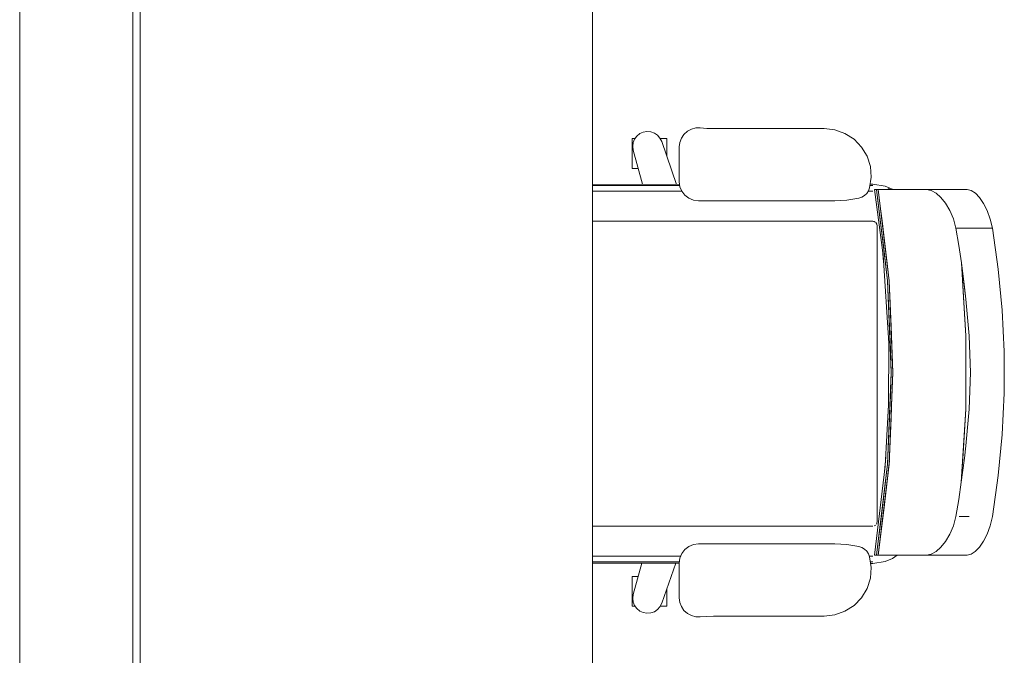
# Model space of a CAD drawing. Header units: millimetres. Extents: x 2 to 902, y -447 to 199.
# Tile 1035 of 1056: x 78.2 to 80.82, y 170.52 to 172.2. Entities that reach past the tile are written whole.
import ezdxf

# ---------------------------------------------------------------- set-up
doc = ezdxf.new("R2010")
doc.units = ezdxf.units.MM
doc.header["$MEASUREMENT"] = 0
for name, color, linetype, lineweight in [('IFC-Elemento de mobília-Contorno', 152, 'Continuous', 5), ('IFC-Laje-Contorno', 134, 'Continuous', 5), ('IFC-Parede padrão-Contorno', 44, 'Continuous', 5)]:
    doc.layers.add(name, color=color, linetype=linetype, lineweight=lineweight)

msp = doc.modelspace()

# ---------------------------------------------------------------- linework, layer by layer
at = {"layer": 'IFC-Elemento de mobília-Contorno', "color": 7, "lineweight": 5}
for p, q in [((79.9863, 171.9134), (79.998, 171.9165)), ((79.9863, 171.9134), (79.998, 171.9165)), ((79.998, 171.9165), (80.0101, 171.9167)), ((79.998, 171.9165), (80.0101, 171.9167)), ((80.0101, 171.9167), (80.0277, 171.9154)), ((80.0101, 171.9167), (80.0277, 171.9154)), ((80.0277, 171.9154), (80.0454, 171.9149)), ((80.0277, 171.9154), (80.0454, 171.9149)), ((80.0454, 171.9149), (80.3385, 171.9149)), ((80.0454, 171.9149), (80.3385, 171.9149)), ((80.3385, 171.9149), (80.367, 171.9117)), ((80.3385, 171.9149), (80.367, 171.9117)), ((79.8291, 171.8884), (79.8306, 171.8884)), ((79.8291, 171.8091), (79.8291, 171.8884)), ((79.8291, 171.8884), (79.8306, 171.8884)), ((79.8291, 171.8091), (79.8291, 171.8884)), ((79.8306, 171.8884), (79.8352, 171.8884)), ((79.8306, 171.8884), (79.8352, 171.8884)), ((79.8352, 171.8884), (79.8368, 171.8884)), ((79.8352, 171.8884), (79.8368, 171.8884)), ((79.8356, 171.8868), (79.8416, 171.8949)), ((79.8356, 171.8868), (79.8416, 171.8949)), ((79.8416, 171.8949), (79.8494, 171.9013)), ((79.8416, 171.8949), (79.8494, 171.9013)), ((79.8494, 171.9013), (79.8586, 171.9055)), ((79.8494, 171.9013), (79.8586, 171.9055)), ((79.8586, 171.9055), (79.8685, 171.9072)), ((79.8586, 171.9055), (79.8685, 171.9072)), ((79.8685, 171.9072), (79.8786, 171.9063)), ((79.8685, 171.9072), (79.8786, 171.9063)), ((79.8786, 171.9063), (79.8881, 171.903)), ((79.8786, 171.9063), (79.8881, 171.903)), ((79.8881, 171.903), (79.8964, 171.8973)), ((79.8881, 171.903), (79.8964, 171.8973)), ((79.8964, 171.8973), (79.9031, 171.8897)), ((79.8964, 171.8973), (79.9031, 171.8897)), ((79.9031, 171.8897), (79.9076, 171.8807)), ((79.9031, 171.8897), (79.9076, 171.8807)), ((79.9037, 171.8884), (79.9073, 171.8884)), ((79.9037, 171.8884), (79.9073, 171.8884)), ((79.9073, 171.8884), (79.9146, 171.8884)), ((79.9073, 171.8884), (79.9146, 171.8884)), ((79.9146, 171.8884), (79.9192, 171.8884)), ((79.9146, 171.8884), (79.9192, 171.8884)), ((79.9192, 171.8884), (79.9208, 171.8884)), ((79.9192, 171.8884), (79.9208, 171.8884)), ((79.9208, 171.8426), (79.9208, 171.8884)), ((79.9208, 171.8426), (79.9208, 171.8884)), ((79.9557, 171.8782), (79.9599, 171.8895)), ((79.9557, 171.8782), (79.9599, 171.8895)), ((79.9599, 171.8895), (79.9667, 171.8995)), ((79.9599, 171.8895), (79.9667, 171.8995)), ((79.9667, 171.8995), (79.9757, 171.9077)), ((79.9667, 171.8995), (79.9757, 171.9077)), ((79.9757, 171.9077), (79.9863, 171.9134)), ((79.9757, 171.9077), (79.9863, 171.9134)), ((80.367, 171.9117), (80.394, 171.902)), ((80.367, 171.9117), (80.394, 171.902)), ((80.394, 171.902), (80.4181, 171.8864)), ((80.394, 171.902), (80.4181, 171.8864)), ((79.8307, 171.8674), (79.8319, 171.8774)), ((79.8307, 171.8674), (79.8319, 171.8774)), ((79.8307, 171.8674), (79.8321, 171.8574)), ((79.8307, 171.8674), (79.8321, 171.8574)), ((79.8319, 171.8774), (79.8356, 171.8868)), ((79.8319, 171.8774), (79.8356, 171.8868)), ((79.9076, 171.8807), (79.9471, 171.7666)), ((79.9076, 171.8807), (79.9471, 171.7666)), ((79.9542, 171.8662), (79.9557, 171.8782)), ((79.9542, 171.8662), (79.9557, 171.8782)), ((79.9542, 171.7737), (79.9542, 171.8662)), ((79.9542, 171.7737), (79.9542, 171.8662)), ((80.4181, 171.8864), (80.438, 171.8658)), ((80.4181, 171.8864), (80.438, 171.8658)), ((80.438, 171.8658), (80.4527, 171.8412)), ((80.438, 171.8658), (80.4527, 171.8412)), ((79.8321, 171.8574), (79.8566, 171.7668)), ((79.8321, 171.8574), (79.8566, 171.7668)), ((80.4527, 171.8412), (80.4614, 171.8139)), ((80.4527, 171.8412), (80.4614, 171.8139)), ((80.4614, 171.8139), (80.4637, 171.7854)), ((80.4614, 171.8139), (80.4637, 171.7854)), ((79.8291, 171.8091), (79.8306, 171.8091)), ((79.8291, 171.8091), (79.8306, 171.8091)), ((79.8306, 171.8091), (79.8352, 171.8091)), ((79.8306, 171.8091), (79.8352, 171.8091)), ((79.8352, 171.8091), (79.8425, 171.8091)), ((79.8352, 171.8091), (79.8425, 171.8091)), ((79.8425, 171.8091), (79.8451, 171.8091)), ((79.8425, 171.8091), (79.8451, 171.8091)), ((80.4594, 171.757), (80.4637, 171.7854)), ((80.4594, 171.757), (80.4637, 171.7854)), ((79.7238, 171.7673), (79.9552, 171.7665)), ((79.7238, 171.7673), (79.9552, 171.7665)), ((79.7238, 171.7638), (79.9555, 171.7638)), ((79.9542, 171.7737), (79.956, 171.7605)), ((79.9542, 171.7737), (79.956, 171.7605)), ((79.956, 171.7605), (79.961, 171.7483)), ((79.956, 171.7605), (79.961, 171.7483)), ((80.4605, 171.7638), (80.4682, 171.7638)), ((80.461, 171.7674), (80.4682, 171.7674)), ((80.461, 171.7674), (80.4682, 171.7674)), ((80.4682, 171.7674), (80.5009, 171.7622)), ((80.4682, 171.7674), (80.5009, 171.7622)), ((80.5009, 171.7622), (80.5216, 171.7526)), ((80.5009, 171.7622), (80.5216, 171.7526)), ((79.7238, 171.7483), (79.9201, 171.7483)), ((79.8489, 171.7483), (79.961, 171.7483)), ((79.9201, 171.7483), (79.961, 171.7483)), ((79.961, 171.7483), (79.9691, 171.7377)), ((79.961, 171.7483), (79.9691, 171.7377)), ((79.9691, 171.7377), (79.9796, 171.7297)), ((79.9691, 171.7377), (79.9796, 171.7297)), ((80.4308, 171.7297), (80.4387, 171.7324)), ((80.4308, 171.7297), (80.4387, 171.7324)), ((80.4387, 171.7324), (80.4458, 171.7367)), ((80.4387, 171.7324), (80.4458, 171.7367)), ((80.4458, 171.7367), (80.4518, 171.7424)), ((80.4458, 171.7367), (80.4518, 171.7424)), ((80.4518, 171.7424), (80.4564, 171.7493)), ((80.4518, 171.7424), (80.4564, 171.7493)), ((80.4557, 171.7483), (80.4682, 171.7483)), ((80.4564, 171.7493), (80.4594, 171.757)), ((80.4564, 171.7493), (80.4594, 171.757)), ((80.472, 171.7526), (80.4734, 171.7526)), ((80.472, 171.7526), (80.4951, 171.5787)), ((80.472, 171.7526), (80.4951, 171.5787)), ((80.472, 171.7526), (80.4734, 171.7526)), ((80.4734, 171.7526), (80.4781, 171.7526)), ((80.4734, 171.7526), (80.4781, 171.7526)), ((80.4781, 171.7526), (80.4815, 171.7526)), ((80.4781, 171.7526), (80.4834, 171.7086)), ((80.4781, 171.7526), (80.4815, 171.7526)), ((80.4781, 171.7526), (80.4887, 171.6647)), ((80.4781, 171.7526), (80.4928, 171.6299)), ((80.4815, 171.7526), (80.4819, 171.7526)), ((80.4815, 171.7526), (80.4819, 171.7526)), ((80.4819, 171.7526), (80.4825, 171.7526)), ((80.4819, 171.7526), (80.4878, 171.7086)), ((80.4819, 171.7526), (80.4878, 171.7086)), ((80.4819, 171.7526), (80.4825, 171.7526)), ((80.4825, 171.7526), (80.4836, 171.7526)), ((80.4825, 171.7526), (80.5114, 171.5108)), ((80.4825, 171.7526), (80.4878, 171.7086)), ((80.4825, 171.7526), (80.4836, 171.7526)), ((80.4836, 171.7526), (80.4905, 171.7526)), ((80.4836, 171.7526), (80.4905, 171.7526)), ((80.4905, 171.7526), (80.5032, 171.7526)), ((80.4905, 171.7526), (80.5032, 171.7526)), ((80.5032, 171.7526), (80.5217, 171.7526)), ((80.5032, 171.7526), (80.5217, 171.7526)), ((80.5089, 171.7557), (80.5135, 171.7526)), ((80.5089, 171.7557), (80.5135, 171.7526)), ((80.5216, 171.7526), (80.5459, 171.7526)), ((80.5216, 171.7526), (80.5459, 171.7526)), ((80.5459, 171.7526), (80.5756, 171.7526)), ((80.5459, 171.7526), (80.5756, 171.7526)), ((80.5756, 171.7526), (80.6107, 171.7526)), ((80.5756, 171.7526), (80.6107, 171.7526)), ((80.6107, 171.7526), (80.6229, 171.7502)), ((80.6107, 171.7526), (80.7187, 171.7526)), ((80.6107, 171.7526), (80.6229, 171.7502)), ((80.6107, 171.7526), (80.7187, 171.7526)), ((80.6229, 171.7502), (80.6357, 171.7432)), ((80.6229, 171.7502), (80.6357, 171.7432)), ((80.6357, 171.7432), (80.6486, 171.7319)), ((80.6357, 171.7432), (80.6486, 171.7319)), ((80.6486, 171.7319), (80.661, 171.7166)), ((80.6486, 171.7319), (80.661, 171.7166)), ((80.7187, 171.7526), (80.729, 171.7501)), ((80.7187, 171.7526), (80.729, 171.7501)), ((80.729, 171.7501), (80.74, 171.743)), ((80.729, 171.7501), (80.74, 171.743)), ((80.74, 171.743), (80.751, 171.7315)), ((80.74, 171.743), (80.751, 171.7315)), ((80.751, 171.7315), (80.7617, 171.716)), ((80.751, 171.7315), (80.7617, 171.716)), ((79.9796, 171.7297), (79.9919, 171.7246)), ((79.9796, 171.7297), (79.9919, 171.7246)), ((79.9919, 171.7246), (80.005, 171.7229)), ((79.9919, 171.7246), (80.005, 171.7229)), ((80.005, 171.7229), (80.3672, 171.7229)), ((80.005, 171.7229), (80.3672, 171.7229)), ((80.3672, 171.7229), (80.3992, 171.7246)), ((80.3672, 171.7229), (80.3992, 171.7246)), ((80.3992, 171.7246), (80.4308, 171.7297)), ((80.3992, 171.7246), (80.4308, 171.7297)), ((80.4834, 171.7086), (80.4887, 171.6647)), ((80.4834, 171.7086), (80.4928, 171.6299)), ((80.4834, 171.7086), (80.4887, 171.6647)), ((80.4878, 171.7086), (80.4924, 171.6702)), ((80.4878, 171.7086), (80.4924, 171.6702)), ((80.661, 171.7166), (80.6723, 171.6975)), ((80.661, 171.7166), (80.6723, 171.6975)), ((80.7617, 171.716), (80.7714, 171.6969)), ((80.7617, 171.716), (80.7714, 171.6969)), ((80.6723, 171.6975), (80.6816, 171.6751)), ((80.6723, 171.6975), (80.6816, 171.6751)), ((80.7714, 171.6969), (80.7795, 171.6746)), ((80.7714, 171.6969), (80.7795, 171.6746)), ((79.7238, 171.669), (80.4682, 171.669)), ((80.4682, 171.669), (80.4739, 171.6666)), ((80.4682, 171.669), (80.4716, 171.6676)), ((80.4716, 171.6676), (80.4739, 171.6666)), ((80.4763, 171.6656), (80.4782, 171.6609)), ((80.4763, 171.6656), (80.4796, 171.6575)), ((80.4782, 171.6609), (80.4796, 171.6575)), ((80.4796, 170.8701), (80.4796, 171.6575)), ((80.4887, 171.6647), (80.4928, 171.6299)), ((80.4887, 171.6647), (80.4928, 171.6299)), ((80.4924, 171.6702), (80.497, 171.6317)), ((80.4924, 171.6702), (80.497, 171.6317)), ((80.6816, 171.6751), (80.6881, 171.65)), ((80.6816, 171.6751), (80.6881, 171.65)), ((80.7795, 171.6746), (80.7852, 171.65)), ((80.7795, 171.6746), (80.7852, 171.65)), ((80.4928, 171.6299), (80.5071, 171.5108)), ((80.4928, 171.6299), (80.4933, 171.6262)), ((80.4928, 171.6299), (80.5025, 171.5492)), ((80.4928, 171.6299), (80.4979, 171.5877)), ((80.497, 171.6317), (80.5042, 171.5712)), ((80.497, 171.6317), (80.5114, 171.5108)), ((80.6881, 171.65), (80.696, 171.6041)), ((80.6881, 171.65), (80.7234, 171.65)), ((80.6881, 171.65), (80.696, 171.6041)), ((80.6881, 171.65), (80.7852, 171.65)), ((80.7852, 171.65), (80.8009, 171.5416)), ((80.7852, 171.65), (80.8009, 171.5416)), ((80.4933, 171.6262), (80.5025, 171.5492)), ((80.4933, 171.6262), (80.4979, 171.5877)), ((80.4933, 171.6262), (80.4979, 171.5877)), ((80.696, 171.6041), (80.7029, 171.558)), ((80.696, 171.6041), (80.7029, 171.558)), ((80.4932, 171.5932), (80.4962, 171.5617)), ((80.4932, 171.5932), (80.4962, 171.5617)), ((80.4951, 171.5787), (80.5102, 171.3451)), ((80.4951, 171.5787), (80.5102, 171.3451)), ((80.4979, 171.5877), (80.5025, 171.5492)), ((80.4979, 171.5877), (80.5025, 171.5492)), ((80.5025, 171.5492), (80.5071, 171.5108)), ((80.5042, 171.5712), (80.5114, 171.5108)), ((80.7029, 171.558), (80.7109, 171.494)), ((80.7029, 171.558), (80.7074, 171.4819)), ((80.7029, 171.558), (80.7151, 171.4614)), ((80.7029, 171.558), (80.7109, 171.494)), ((80.7029, 171.558), (80.7144, 171.364)), ((80.8009, 171.5416), (80.8115, 171.4323)), ((80.8009, 171.5416), (80.8115, 171.4323)), ((80.5071, 171.5108), (80.5119, 171.3891)), ((80.5071, 171.5108), (80.5144, 171.3282)), ((80.5071, 171.5108), (80.5168, 171.2674)), ((80.5114, 171.5108), (80.5139, 171.4499)), ((80.5114, 171.5108), (80.5211, 171.2674)), ((80.7074, 171.4819), (80.7109, 171.4229)), ((80.7074, 171.4819), (80.7144, 171.364)), ((80.7074, 171.4819), (80.7109, 171.4229)), ((80.7109, 171.494), (80.7151, 171.4614)), ((80.7109, 171.494), (80.7151, 171.4614)), ((80.5139, 171.4499), (80.5163, 171.3891)), ((80.7151, 171.4614), (80.7194, 171.4128)), ((80.7109, 171.4229), (80.7144, 171.364)), ((80.7109, 171.4229), (80.7144, 171.364)), ((80.8115, 171.4323), (80.8169, 171.3224)), ((80.8115, 171.4323), (80.8169, 171.3224)), ((80.7194, 171.4128), (80.7237, 171.3643)), ((80.5119, 171.3891), (80.5144, 171.3282)), ((80.5119, 171.3891), (80.5144, 171.3282)), ((80.5163, 171.3891), (80.5187, 171.3282)), ((80.5163, 171.3891), (80.5211, 171.2674)), ((80.5163, 171.3891), (80.5187, 171.3282)), ((80.5099, 171.1816), (80.5102, 171.3451)), ((80.5099, 171.1816), (80.5102, 171.3451)), ((80.7144, 171.1696), (80.7144, 171.364)), ((80.7144, 171.2668), (80.7144, 171.364)), ((80.7237, 171.3643), (80.727, 171.2668)), ((80.7237, 171.3643), (80.727, 171.2668)), ((80.5144, 171.3282), (80.5168, 171.2674)), ((80.5187, 171.3282), (80.5211, 171.2674)), ((80.5187, 171.3282), (80.5211, 171.2674)), ((80.8169, 171.3224), (80.8169, 171.2124)), ((80.8169, 171.3224), (80.8169, 171.2124)), ((80.5071, 171.024), (80.5168, 171.2674)), ((80.5114, 171.024), (80.5211, 171.2674)), ((80.5119, 171.1457), (80.5168, 171.2674)), ((80.5144, 171.2065), (80.5168, 171.2674)), ((80.5187, 171.2065), (80.5211, 171.2674)), ((80.5187, 171.2065), (80.5211, 171.2674)), ((80.7144, 171.1696), (80.7144, 171.2668)), ((80.7237, 171.1693), (80.727, 171.2668)), ((80.7237, 171.1693), (80.727, 171.2668)), ((80.8115, 171.1026), (80.8169, 171.2124)), ((80.8115, 171.1026), (80.8169, 171.2124)), ((80.5085, 171.1568), (80.5099, 171.1875)), ((80.5085, 171.1568), (80.5099, 171.1875)), ((80.5119, 171.1457), (80.5144, 171.2065)), ((80.5163, 171.1457), (80.5187, 171.2065)), ((80.5163, 171.1457), (80.5187, 171.2065)), ((80.5009, 171.0185), (80.5099, 171.1816)), ((80.5009, 171.0185), (80.5099, 171.1816)), ((80.7028, 170.9756), (80.7144, 171.1696)), ((80.7073, 171.0516), (80.7144, 171.1696)), ((80.7073, 171.0516), (80.7144, 171.1696)), ((80.7108, 171.1106), (80.7144, 171.1696)), ((80.7108, 171.1106), (80.7144, 171.1696)), ((80.715, 171.0722), (80.7237, 171.1693)), ((80.7193, 171.1207), (80.7237, 171.1693)), ((80.7193, 171.1207), (80.7237, 171.1693)), ((80.5095, 171.0849), (80.5119, 171.1457)), ((80.5139, 171.0849), (80.5163, 171.1457)), ((80.5139, 171.0849), (80.5163, 171.1457)), ((80.7028, 170.9756), (80.7108, 171.1106)), ((80.7073, 171.0516), (80.7108, 171.1106)), ((80.715, 171.0722), (80.7193, 171.1207)), ((80.715, 171.0722), (80.7193, 171.1207)), ((80.5071, 171.024), (80.5095, 171.0849)), ((80.5114, 171.024), (80.5139, 171.0849)), ((80.5114, 171.024), (80.5139, 171.0849)), ((80.8009, 170.9932), (80.8115, 171.1026)), ((80.8009, 170.9932), (80.8115, 171.1026)), ((80.7109, 171.0395), (80.715, 171.0722)), ((80.7109, 171.0395), (80.715, 171.0722)), ((80.4991, 171.0037), (80.5022, 171.042)), ((80.4991, 171.0037), (80.5022, 171.042)), ((80.5068, 170.9855), (80.5118, 171.0328)), ((80.5089, 171.0053), (80.5118, 171.0328)), ((80.7028, 170.9756), (80.7073, 171.0516)), ((80.7028, 170.9756), (80.7109, 171.0395)), ((80.7028, 170.9756), (80.7109, 171.0395)), ((80.472, 170.7822), (80.5009, 171.0185)), ((80.472, 170.7822), (80.5009, 171.0185)), ((80.4781, 170.7822), (80.5071, 171.024)), ((80.4825, 170.7822), (80.5114, 171.024)), ((80.4834, 170.8261), (80.5071, 171.024)), ((80.488, 170.8646), (80.5071, 171.024)), ((80.4926, 170.9031), (80.5071, 171.024)), ((80.4999, 170.9636), (80.5071, 171.024)), ((80.5022, 170.9471), (80.5114, 171.024)), ((80.5068, 170.9855), (80.5114, 171.024)), ((80.5068, 170.9855), (80.5089, 171.0053)), ((80.4825, 170.7822), (80.5068, 170.9855)), ((80.5022, 170.9471), (80.5068, 170.9855)), ((80.6959, 170.9301), (80.7028, 170.9756)), ((80.6959, 170.9301), (80.7028, 170.9756)), ((80.7852, 170.8848), (80.8009, 170.9932)), ((80.7852, 170.8848), (80.8009, 170.9932)), ((80.4926, 170.9031), (80.4999, 170.9636)), ((80.4926, 170.9031), (80.4999, 170.9636)), ((80.4878, 170.8261), (80.5022, 170.9471)), ((80.4976, 170.9086), (80.5022, 170.9471)), ((80.4976, 170.9086), (80.5008, 170.9353)), ((80.6881, 170.8848), (80.6959, 170.9301)), ((80.6881, 170.8848), (80.6959, 170.9301)), ((80.4825, 170.7822), (80.4976, 170.9086)), ((80.4878, 170.8261), (80.4976, 170.9086)), ((80.488, 170.8646), (80.4926, 170.9031)), ((80.493, 170.8701), (80.4976, 170.9086)), ((80.493, 170.8701), (80.4976, 170.9086)), ((80.4773, 170.8643), (80.4796, 170.8701)), ((80.4782, 170.8667), (80.4796, 170.8701)), ((80.4825, 170.7822), (80.493, 170.8701)), ((80.4878, 170.8261), (80.493, 170.8701)), ((80.6816, 170.8597), (80.6881, 170.8848)), ((80.6816, 170.8597), (80.6881, 170.8848)), ((80.697, 170.8848), (80.7235, 170.8848)), ((80.7795, 170.8602), (80.7852, 170.8848)), ((80.7795, 170.8602), (80.7852, 170.8848)), ((79.7238, 170.8586), (80.4682, 170.8586)), ((80.4716, 170.8601), (80.4763, 170.862)), ((80.4773, 170.8643), (80.4782, 170.8667)), ((80.4834, 170.8261), (80.488, 170.8646)), ((80.4834, 170.8261), (80.488, 170.8646)), ((80.6723, 170.8373), (80.6816, 170.8597)), ((80.6723, 170.8373), (80.6816, 170.8597)), ((80.7714, 170.8379), (80.7795, 170.8602)), ((80.7714, 170.8379), (80.7795, 170.8602)), ((80.4781, 170.7822), (80.4834, 170.8261)), ((80.4781, 170.7822), (80.4834, 170.8261)), ((80.482, 170.7822), (80.4878, 170.8261)), ((80.482, 170.7822), (80.4878, 170.8261)), ((80.4825, 170.7822), (80.4878, 170.8263)), ((80.4825, 170.7822), (80.4878, 170.8261)), ((80.6486, 170.8029), (80.661, 170.8182)), ((80.6486, 170.8029), (80.661, 170.8182)), ((80.661, 170.8182), (80.6723, 170.8373)), ((80.661, 170.8182), (80.6723, 170.8373)), ((80.751, 170.8032), (80.7617, 170.8187)), ((80.751, 170.8032), (80.7617, 170.8187)), ((80.7617, 170.8187), (80.7714, 170.8379)), ((80.7617, 170.8187), (80.7714, 170.8379)), ((79.961, 170.7865), (79.9691, 170.797)), ((79.961, 170.7865), (79.9691, 170.797)), ((79.9691, 170.797), (79.9796, 170.8051)), ((79.9691, 170.797), (79.9796, 170.8051)), ((79.9796, 170.8051), (79.9919, 170.8102)), ((79.9796, 170.8051), (79.9919, 170.8102)), ((79.9919, 170.8102), (80.005, 170.8119)), ((79.9919, 170.8102), (80.005, 170.8119)), ((80.005, 170.8119), (80.3672, 170.8119)), ((80.005, 170.8119), (80.3672, 170.8119)), ((80.3672, 170.8119), (80.3992, 170.8102)), ((80.3672, 170.8119), (80.3992, 170.8102)), ((80.3992, 170.8102), (80.4308, 170.8051)), ((80.3992, 170.8102), (80.4308, 170.8051)), ((80.4308, 170.8051), (80.4387, 170.8024)), ((80.4308, 170.8051), (80.4387, 170.8024)), ((80.4387, 170.8024), (80.4458, 170.7981)), ((80.4387, 170.8024), (80.4458, 170.7981)), ((80.4458, 170.7981), (80.4518, 170.7924)), ((80.4458, 170.7981), (80.4518, 170.7924)), ((80.4518, 170.7924), (80.4564, 170.7855)), ((80.4518, 170.7924), (80.4564, 170.7855)), ((80.6229, 170.7846), (80.6357, 170.7916)), ((80.6229, 170.7846), (80.6357, 170.7916)), ((80.6357, 170.7916), (80.6486, 170.8029)), ((80.6357, 170.7916), (80.6486, 170.8029)), ((80.729, 170.7846), (80.7399, 170.7918)), ((80.729, 170.7846), (80.7399, 170.7918)), ((80.7399, 170.7918), (80.751, 170.8032)), ((80.7399, 170.7918), (80.751, 170.8032)), ((79.7238, 170.7793), (79.9548, 170.7793)), ((79.8489, 170.7793), (79.9581, 170.7793)), ((79.9542, 170.7611), (79.956, 170.7743)), ((79.9542, 170.7611), (79.956, 170.7743)), ((79.9548, 170.7793), (79.9581, 170.7793)), ((79.9548, 170.7793), (79.9581, 170.7793)), ((79.956, 170.7743), (79.961, 170.7865)), ((79.956, 170.7743), (79.961, 170.7865)), ((80.4564, 170.7855), (80.4594, 170.7778)), ((80.4564, 170.7855), (80.4594, 170.7778)), ((80.4588, 170.7793), (80.4682, 170.7793)), ((80.4594, 170.7778), (80.4637, 170.7494)), ((80.4594, 170.7778), (80.4637, 170.7494)), ((80.4682, 170.7602), (80.5009, 170.7654)), ((80.4682, 170.7602), (80.5009, 170.7654)), ((80.472, 170.7822), (80.4734, 170.7822)), ((80.472, 170.7822), (80.4734, 170.7822)), ((80.4734, 170.7822), (80.4781, 170.7822)), ((80.4734, 170.7822), (80.4781, 170.7822)), ((80.4781, 170.7822), (80.4815, 170.7822)), ((80.4781, 170.7822), (80.4815, 170.7822)), ((80.4815, 170.7822), (80.482, 170.7822)), ((80.4815, 170.7822), (80.482, 170.7822)), ((80.482, 170.7822), (80.4825, 170.7822)), ((80.482, 170.7822), (80.4825, 170.7822)), ((80.4825, 170.7822), (80.4836, 170.7822)), ((80.4825, 170.7822), (80.4836, 170.7822)), ((80.4836, 170.7822), (80.4905, 170.7822)), ((80.4836, 170.7822), (80.4905, 170.7822)), ((80.4905, 170.7822), (80.5032, 170.7822)), ((80.4905, 170.7822), (80.5032, 170.7822)), ((80.5009, 170.7654), (80.52, 170.7732)), ((80.5009, 170.7654), (80.52, 170.7732)), ((80.5032, 170.7822), (80.5217, 170.7822)), ((80.5032, 170.7822), (80.5217, 170.7822)), ((80.52, 170.7732), (80.5328, 170.7822)), ((80.52, 170.7732), (80.5328, 170.7822)), ((80.5217, 170.7822), (80.5459, 170.7822)), ((80.5217, 170.7822), (80.5459, 170.7822)), ((80.5459, 170.7822), (80.5756, 170.7822)), ((80.5459, 170.7822), (80.5756, 170.7822)), ((80.5756, 170.7822), (80.6107, 170.7822)), ((80.5756, 170.7822), (80.6107, 170.7822)), ((80.6107, 170.7822), (80.6229, 170.7846)), ((80.6107, 170.7822), (80.6229, 170.7846)), ((80.6107, 170.7822), (80.7187, 170.7822)), ((80.6107, 170.7822), (80.7187, 170.7822)), ((80.7187, 170.7822), (80.729, 170.7846)), ((80.7187, 170.7822), (80.729, 170.7846)), ((79.7238, 170.7638), (79.9546, 170.7638)), ((79.7238, 170.7603), (79.9542, 170.7611)), ((79.7238, 170.7603), (79.9542, 170.7611)), ((79.8321, 170.6774), (79.8546, 170.7608)), ((79.8321, 170.6774), (79.8546, 170.7608)), ((79.9076, 170.6541), (79.9447, 170.761)), ((79.9076, 170.6541), (79.9447, 170.761)), ((79.9542, 170.6686), (79.9542, 170.7611)), ((79.9542, 170.6686), (79.9542, 170.7611)), ((80.4614, 170.7209), (80.4637, 170.7494)), ((80.4614, 170.7209), (80.4637, 170.7494)), ((80.4615, 170.7638), (80.4682, 170.7638)), ((80.4621, 170.7602), (80.4682, 170.7602)), ((80.4621, 170.7602), (80.4682, 170.7602)), ((79.8291, 170.6464), (79.8291, 170.7257)), ((79.8291, 170.7257), (79.8306, 170.7257)), ((79.8291, 170.6464), (79.8291, 170.7257)), ((79.8291, 170.7257), (79.8306, 170.7257)), ((79.8306, 170.7257), (79.8352, 170.7257)), ((79.8306, 170.7257), (79.8352, 170.7257)), ((79.8352, 170.7257), (79.8425, 170.7257)), ((79.8352, 170.7257), (79.8425, 170.7257)), ((79.8425, 170.7257), (79.8451, 170.7257)), ((79.8425, 170.7257), (79.8451, 170.7257)), ((80.4527, 170.6935), (80.4614, 170.7209)), ((80.4527, 170.6935), (80.4614, 170.7209)), ((79.9208, 170.6464), (79.9208, 170.6922)), ((79.9208, 170.6464), (79.9208, 170.6922)), ((80.438, 170.6689), (80.4527, 170.6935)), ((80.438, 170.6689), (80.4527, 170.6935)), ((79.8307, 170.6674), (79.8321, 170.6774)), ((79.8307, 170.6674), (79.8321, 170.6774)), ((79.8307, 170.6674), (79.8319, 170.6574)), ((79.8307, 170.6674), (79.8319, 170.6574)), ((79.9542, 170.6686), (79.9557, 170.6566)), ((79.9542, 170.6686), (79.9557, 170.6566)), ((80.4181, 170.6483), (80.438, 170.6689)), ((80.4181, 170.6483), (80.438, 170.6689)), ((79.8291, 170.6464), (79.8306, 170.6464)), ((79.8291, 170.6464), (79.8306, 170.6464)), ((79.8306, 170.6464), (79.8352, 170.6464)), ((79.8306, 170.6464), (79.8352, 170.6464)), ((79.8319, 170.6574), (79.8356, 170.648)), ((79.8319, 170.6574), (79.8356, 170.648)), ((79.8352, 170.6464), (79.8368, 170.6464)), ((79.8352, 170.6464), (79.8368, 170.6464)), ((79.8356, 170.648), (79.8416, 170.6399)), ((79.8356, 170.648), (79.8416, 170.6399)), ((79.8416, 170.6399), (79.8494, 170.6335)), ((79.8416, 170.6399), (79.8494, 170.6335)), ((79.8881, 170.6318), (79.8964, 170.6375)), ((79.8881, 170.6318), (79.8964, 170.6375)), ((79.8964, 170.6375), (79.9031, 170.6451)), ((79.8964, 170.6375), (79.9031, 170.6451)), ((79.9031, 170.6451), (79.9076, 170.6541)), ((79.9031, 170.6451), (79.9076, 170.6541)), ((79.9037, 170.6464), (79.9073, 170.6464)), ((79.9037, 170.6464), (79.9073, 170.6464)), ((79.9073, 170.6464), (79.9146, 170.6464)), ((79.9073, 170.6464), (79.9146, 170.6464)), ((79.9146, 170.6464), (79.9192, 170.6464)), ((79.9146, 170.6464), (79.9192, 170.6464)), ((79.9192, 170.6464), (79.9208, 170.6464)), ((79.9192, 170.6464), (79.9208, 170.6464)), ((79.9557, 170.6566), (79.9599, 170.6453)), ((79.9557, 170.6566), (79.9599, 170.6453)), ((79.9599, 170.6453), (79.9667, 170.6352)), ((79.9599, 170.6453), (79.9667, 170.6352)), ((79.9667, 170.6352), (79.9757, 170.6271)), ((79.9667, 170.6352), (79.9757, 170.6271)), ((80.394, 170.6328), (80.4181, 170.6483)), ((80.394, 170.6328), (80.4181, 170.6483)), ((79.8494, 170.6335), (79.8586, 170.6293)), ((79.8494, 170.6335), (79.8586, 170.6293)), ((79.8586, 170.6293), (79.8685, 170.6276)), ((79.8586, 170.6293), (79.8685, 170.6276)), ((79.8685, 170.6276), (79.8786, 170.6285)), ((79.8685, 170.6276), (79.8786, 170.6285)), ((79.8786, 170.6285), (79.8881, 170.6318)), ((79.8786, 170.6285), (79.8881, 170.6318)), ((79.9757, 170.6271), (79.9863, 170.6214)), ((79.9757, 170.6271), (79.9863, 170.6214)), ((79.9863, 170.6214), (79.998, 170.6183)), ((79.9863, 170.6214), (79.998, 170.6183)), ((79.998, 170.6183), (80.0101, 170.6181)), ((79.998, 170.6183), (80.0101, 170.6181)), ((80.0101, 170.6181), (80.0277, 170.6194)), ((80.0101, 170.6181), (80.0277, 170.6194)), ((80.0277, 170.6194), (80.0454, 170.6198)), ((80.0277, 170.6194), (80.0454, 170.6198)), ((80.0454, 170.6198), (80.3385, 170.6198)), ((80.0454, 170.6198), (80.3385, 170.6198)), ((80.3385, 170.6198), (80.367, 170.6231)), ((80.3385, 170.6198), (80.367, 170.6231)), ((80.367, 170.6231), (80.394, 170.6328)), ((80.367, 170.6231), (80.394, 170.6328))]:
    msp.add_line(p, q, dxfattribs=at)
at = {"layer": 'IFC-Laje-Contorno', "color": 7, "lineweight": 5}
for p, q in [((78.2038, 158.2674), (78.2038, 175.9574)), ((78.5038, 160.8644), (78.5038, 175.9574)), ((79.7238, 160.8644), (79.7238, 175.9574)), ((79.7238, 160.8644), (79.7238, 175.8974))]:
    msp.add_line(p, q, dxfattribs=at)
at = {"layer": 'IFC-Parede padrão-Contorno', "color": 7, "lineweight": 5}
for p, q in [((78.2038, 169.9302), (78.2038, 175.9174)), ((78.5038, 163.943), (78.5038, 175.9174)), ((78.5238, 171.8369), (78.5238, 175.9174)), ((78.5238, 160.0074), (78.5238, 171.8369))]:
    msp.add_line(p, q, dxfattribs=at)

doc.saveas('drawing.dxf')
